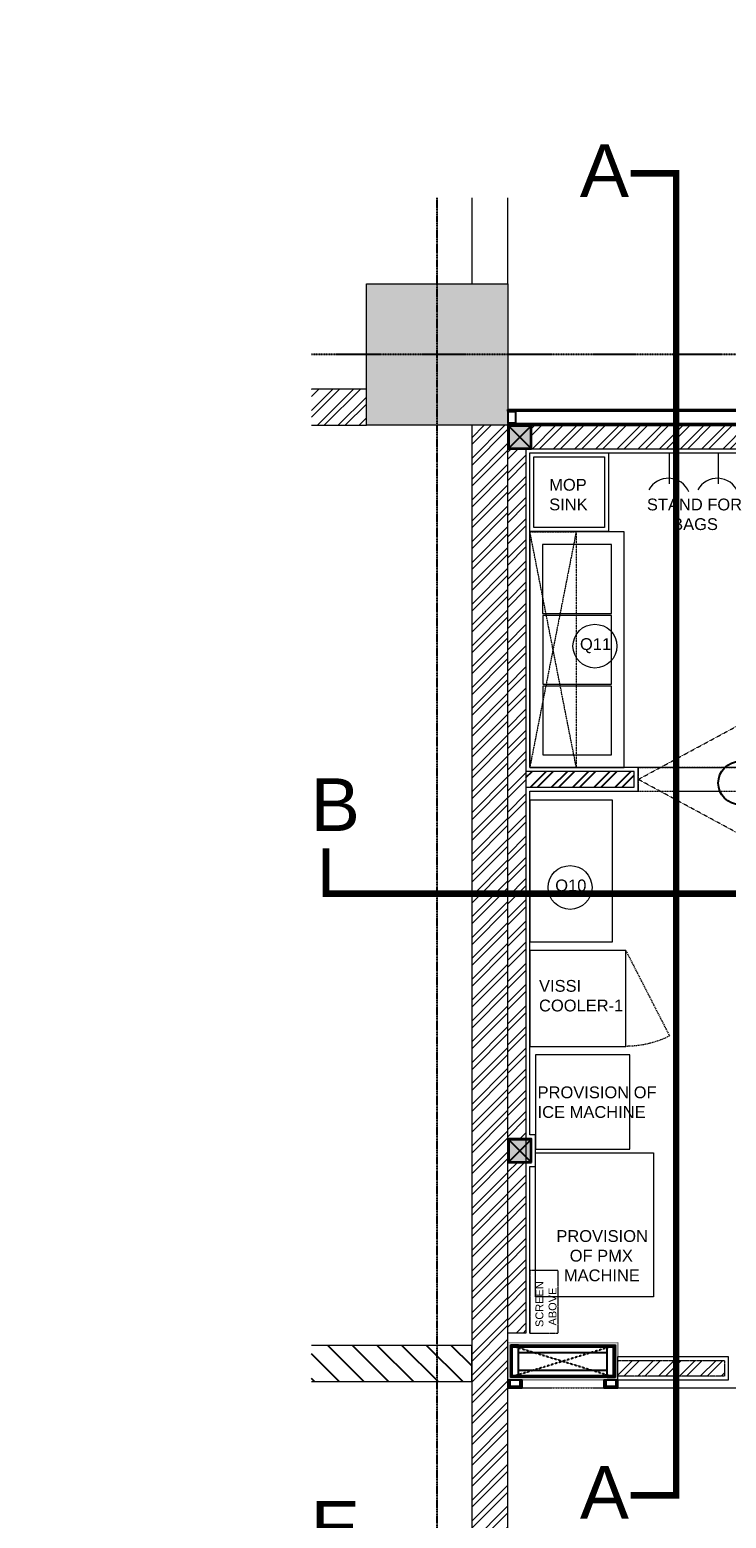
# Model space of a CAD drawing. Header units: millimetres. Extents: x -226731 to 126254, y -16359 to 60195.
# Tile 498 of 510: x -88753 to -84324, y 16488 to 25959. Entities that reach past the tile are written whole.
import ezdxf

# ---------------------------------------------------------------- set-up
doc = ezdxf.new("R2010")
doc.units = ezdxf.units.MM
doc.header["$LTSCALE"] = 0.1
doc.header["$MEASUREMENT"] = 0
for name, pattern in [('( Hidden )', [0.375, 0.25, -0.125]), ('A-FP-01 FURN EQUIP$0$A-FP-01$0$A-SP-SITE PLAN$0$DASHED4', [0.1875, 0.125, -0.0625]), ('CENTER2', [1.125, 0.75, -0.125, 0.125, -0.125]), ('DASHED', [0.75, 0.5, -0.25]), ('DASHED2', [0.375, 0.25, -0.125])]:
    doc.linetypes.add(name, pattern=pattern)
doc.layers.get('0').update_dxf_attribs({"lineweight": 5})
for name, color, linetype in [('2', 2, 'Continuous'), ('Door', 5, 'Continuous'), ('GRID-400', 8, 'CENTER2'), ('PROPOSED M.S WORK', 150, 'Continuous'), ('PROPOSED PARTITION', 150, 'Continuous'), ('SHS150X150X5', 241, 'Continuous'), ('WALL-HATCH', 207, 'Continuous')]:
    doc.layers.add(name, color=color, linetype=linetype)
for name, color, linetype, lineweight in [('8', 8, 'Continuous', 0), ('Ceiling text', 104, 'Continuous', 0), ('COLUMNS', 230, 'Continuous', 5), ('Dominos CV Raman - X base$0$I-TXT-DETAIL', 201, 'Continuous', 5), ('Dominos Jalandhar - Xbase$0$I-FURN', 25, 'Continuous', 5), ('DOORS', 181, 'Continuous', 9), ('Ele', 5, 'Continuous', 0), ('EQUIPMENT', 30, 'Continuous', 5), ('EQUIPMENTS', 30, 'Continuous', 9), ('Furniture_Finish', 200, 'Continuous', 0), ('HATCH', 9, 'Continuous', 0), ('S2-Civil plan', 5, 'Continuous', 5), ('SANITARY', 35, 'Continuous', 9), ('WALL HATCH', 253, 'Continuous', 5), ('WALLS', 1, 'Continuous', 5)]:
    doc.layers.add(name, color=color, linetype=linetype, lineweight=lineweight)
doc.layers.add('A1-GRID', color=7, linetype='CENTER2', lineweight=9, true_color=0x737373)
doc.layers.add('EQUIPMENT KIOSK', color=7, linetype='Continuous', lineweight=5, true_color=0x575757)
doc.layers.add('ZINC HATCH', color=7, linetype='Continuous', true_color=0x827064, transparency=0.8)
doc.styles.add('Dominos CV Raman - X base$0$50', font='arial.ttf', dxfattribs={"height": 75})
doc.styles.add('Dominos Jalandhar - Xbase$0$50', font='arial.ttf', dxfattribs={"height": 75})
doc.styles.get("Standard").update_dxf_attribs({"font": 'ARIALN.TTF'})
pattern_1 = [(225, (54682.03, 1397.58), (66.29126, -66.29126), []), (225, (54637.84, 1397.58), (66.29126, -66.29126), [])]

# ---------------------------------------------------------------- blocks, each defined once
blk = doc.blocks.new('*U91')
for points in [[(0, 0), (9575, 0), (9575, -10), (0, -10)], [(0, -100), (9575, -100), (9575, -90), (0, -90)]]:
    blk.add_lwpolyline(points, close=True)
at = {"color": 8}
for points in [[(0, -15), (50, -15), (50, -85), (0, -85)], [(9525, -15), (9575, -15), (9575, -85), (9525, -85)]]:
    blk.add_lwpolyline(points, close=True, dxfattribs=at)
blk = doc.blocks.new('A$C5D035AAD')
at = {"true_color": 0xeb0000}
h = blk.add_hatch(color=1, dxfattribs=at)
h.dxf.hatch_style = 1
h.paths.add_polyline_path([(-75, -75), (75, -75), (75, 75), (-75, 75)])
at = {"layer": 'SHS150X150X5', "lineweight": -3}
for p, q in [((-70, -70), (70, 70)), ((-70, 70), (70, -70))]:
    blk.add_line(p, q, dxfattribs=at)
for points in [[(-75, -75), (75, -75), (75, 75), (-75, 75)], [(-70, -70), (70, -70), (70, 70), (-70, 70)]]:
    blk.add_lwpolyline(points, close=True, dxfattribs=at)
blk = doc.blocks.new('A$C2d118bc3')
at = {"layer": 'Dominos Jalandhar - Xbase$0$I-FURN', "color": 8, "linetype": 'DASHED2', "ltscale": 12}
blk.add_line((-12.19, 0), (9.21, -10.96), dxfattribs=at)
at = {"layer": 'Dominos Jalandhar - Xbase$0$I-FURN', "color": 8}
blk.add_lwpolyline([(11.81, 0), (-12.19, 0), (-12.19, 24), (11.81, 24)], close=True, dxfattribs=at)
at = {"layer": 'Dominos Jalandhar - Xbase$0$I-FURN', "color": 8, "linetype": 'DASHED2', "ltscale": 12}
blk.add_arc((-12.62, 0), 24.43, 333.3464, 359.9994, dxfattribs=at)
blk = doc.blocks.new('A$C036B6E15')
at = {"layer": 'SANITARY', "color": 8}
for points in [[(60, 24), (0, 24), (0, 0), (60, 0)], [(3.25, 3.24), (20.75, 3.24), (20.75, 20.74), (3.25, 20.74)], [(21.25, 3.25), (38.75, 3.25), (38.75, 20.75), (21.25, 20.75)], [(39.25, 3.25), (56.75, 3.25), (56.75, 20.75), (39.25, 20.75)]]:
    blk.add_lwpolyline(points, close=True, dxfattribs=at)
blk = doc.blocks.new('A$Cde0e9a8b')
at = {"layer": 'EQUIPMENTS', "color": 8}
for points in [[(0, 459.9), (197.5, 459.9)], [(0, 148.3), (197.5, 148.3)]]:
    blk.add_lwpolyline(points, dxfattribs=at)
for centre in [(304.6, 453.9), (304.6, 142.3)]:
    blk.add_arc(centre, 142.3, 113.12622, 240.84593, dxfattribs=at)
blk = doc.blocks.new('MS-C1')
at = {"layer": 'PROPOSED M.S WORK', "lineweight": 5, "true_color": 0x545454}
h = blk.add_hatch(dxfattribs=at)
h.set_pattern_fill('ANSI33', color=251, scale=0.5)
h.set_pattern_definition([(45, (-374, 15), (-2.24506, 2.24506), []), (45, (-371.755, 15), (-2.24506, 2.24506), [1.5875, -0.79375])])
edge = h.paths.add_edge_path()
edge.add_line((-324, 65), (-374, 65))
edge.add_line((-374, 65), (-374, 15))
edge.add_line((-374, 15), (-370.4, 16.8))
edge.add_arc((-371.5, 19), 2.5, 296.56505, 360)
edge.add_line((-369, 19), (-369, 60))
edge.add_line((-369, 60), (-328, 60))
edge.add_arc((-328, 62.5), 2.5, 270, 333.43495)
edge.add_line((-325.8, 61.4), (-324, 65))
h = blk.add_hatch(dxfattribs=at)
h.set_pattern_fill('ANSI33', color=251, scale=0.5)
h.set_pattern_definition([(45, (-117.4317, -45.219), (-2.245064, 2.245064), []), (45, (-115.1867, -45.219), (-2.245064, 2.245064), [1.5875, -0.79375])])
edge = h.paths.add_edge_path()
edge.add_line((240, 65), (290, 65))
edge.add_line((290, 65), (290, 15))
edge.add_line((290, 15), (286.4, 16.8))
edge.add_arc((287.5, 19), 2.5, 180, 243.43495, ccw=False)
edge.add_line((285, 19), (285, 60))
edge.add_line((285, 60), (244, 60))
edge.add_arc((244, 62.5), 2.5, 206.56505, 270, ccw=False)
edge.add_line((241.8, 61.4), (240, 65))
h = blk.add_hatch(dxfattribs=at)
h.set_pattern_fill('ANSI33', color=251, scale=0.5)
h.set_pattern_definition([(45, (-201.4317, 31.781), (-2.245064, 2.245064), []), (45, (-199.1867, 31.781), (-2.245064, 2.245064), [1.5875, -0.79375])])
edge = h.paths.add_edge_path()
edge.add_line((-324, -138), (-374, -138))
edge.add_line((-374, -138), (-374, -88))
edge.add_line((-374, -88), (-370.4, -89.8))
edge.add_arc((-371.5, -92), 2.5, 0, 63.43495, ccw=False)
edge.add_line((-369, -92), (-369, -133))
edge.add_line((-369, -133), (-328, -133))
edge.add_arc((-328, -135.5), 2.5, 26.56505, 90, ccw=False)
edge.add_line((-325.8, -134.4), (-324, -138))
h = blk.add_hatch(dxfattribs=at)
h.set_pattern_fill('ANSI33', color=251, scale=0.5)
h.set_pattern_definition([(45, (-117.4317, 31.781), (-2.245064, 2.245064), []), (45, (-115.1867, 31.781), (-2.245064, 2.245064), [1.5875, -0.79375])])
edge = h.paths.add_edge_path()
edge.add_line((240, -138), (290, -138))
edge.add_line((290, -138), (290, -88))
edge.add_line((290, -88), (286.4, -89.8))
edge.add_arc((287.5, -92), 2.5, 116.56505, 180)
edge.add_line((285, -92), (285, -133))
edge.add_line((285, -133), (244, -133))
edge.add_arc((244, -135.5), 2.5, 90, 153.43495)
edge.add_line((241.8, -134.4), (240, -138))
at = {"layer": 'PROPOSED M.S WORK', "linetype": 'DASHED', "ltscale": 0.02}
for p, q in [((-374, 65), (290, -138)), ((290, 65), (-374, -138))]:
    blk.add_line(p, q, dxfattribs=at)
at = {"layer": 'PROPOSED M.S WORK'}
for p, q in [((-369, -128), (-369, 55)), ((-364, -128), (-364, 55)), ((-324, -128), (-324, 55)), ((240, -128), (240, 55)), ((280, -128), (280, 55)), ((285, -128), (285, 55))]:
    blk.add_line(p, q, dxfattribs=at)
for points in [[(-324, 65), (-374, 65), (-374, 15), (-370.4, 16.8, 0.284079), (-369, 19), (-369, 60), (-328, 60, 0.284079), (-325.8, 61.4), (-324, 65)], [(240, 65), (290, 65), (290, 15), (286.4, 16.8, -0.284079), (285, 19), (285, 60), (244, 60, -0.284079), (241.8, 61.4), (240, 65)], [(-324, -138), (-374, -138), (-374, -88), (-370.4, -89.8, -0.284079), (-369, -92), (-369, -133), (-328, -133, -0.284079), (-325.8, -134.4), (-324, -138)], [(240, -138), (290, -138), (290, -88), (286.4, -89.8, 0.284079), (285, -92), (285, -133), (244, -133, 0.284079), (241.8, -134.4), (240, -138)]]:
    blk.add_lwpolyline(points, format="xyb", dxfattribs=at)
blk.add_lwpolyline([(-374, 65), (290, 65), (290, -138), (-374, -138)], close=True, dxfattribs=at)
for points in [[(-369, 60), (285, 60)], [(-369, 55), (285, 55)], [(-324, 20), (240, 20)], [(-324, -93), (240, -93)], [(-369, -128), (285, -128)], [(-369, -133), (285, -133)]]:
    blk.add_lwpolyline(points, dxfattribs=at)

msp = doc.modelspace()

# ---------------------------------------------------------------- hatches: boundary and pattern name
at = {"layer": '8'}
h = msp.add_hatch(dxfattribs=at)
h.set_pattern_fill('ANSI33', color=8, scale=1.2, angle=450, style=0)
h.set_pattern_definition([(135, (-339685.12, 240701.408), (-5.38815367, -5.38815367), []), (135, (-339685.12, 240706.796), (-5.38815367, -5.38815367), [3.81, -1.905])])
h.paths.add_polyline_path([(-85012.6, 17606.3), (-85712.6, 17606.3), (-85712.6, 17367.3), (-85012.6, 17367.3)])
h.paths.add_polyline_path([(-85030.6, 17588.3), (-85030.6, 17385.3), (-85694.6, 17385.3), (-85694.6, 17588.3)], flags=16)
h = msp.add_hatch(dxfattribs=at)
h.set_pattern_fill('ANSI33', color=8, scale=1.2, angle=450, style=0)
h.set_pattern_definition([(135, (-337712.471, 239996.172), (-5.38815367, -5.38815367), []), (135, (-337712.471, 240001.56), (-5.38815367, -5.38815367), [3.81, -1.905])])
h.paths.add_polyline_path([(-85700.6, 17329.3), (-85700.6, 17367.3), (-85712.6, 17367.3), (-85712.6, 17317.3), (-85622.6, 17317.3), (-85622.6, 17367.3), (-85634.6, 17367.3), (-85634.6, 17329.3)])
h = msp.add_hatch(dxfattribs=at)
h.set_pattern_fill('ANSI33', color=8, scale=1.2, angle=450, style=0)
h.set_pattern_definition([(135, (-337102.471, 239996.172), (-5.38815367, -5.38815367), []), (135, (-337102.471, 240001.56), (-5.38815367, -5.38815367), [3.81, -1.905])])
h.paths.add_polyline_path([(-85090.6, 17329.3), (-85090.6, 17367.3), (-85102.6, 17367.3), (-85102.6, 17317.3), (-85012.6, 17317.3), (-85012.6, 17367.3), (-85024.6, 17367.3), (-85024.6, 17329.3)])
at = {"layer": 'HATCH', "ltscale": 1.2}
h = msp.add_hatch(dxfattribs=at)
h.set_pattern_fill('AR-CONC', color=8, scale=30, angle=360)
h.set_pattern_definition([(50, (54682.03, 1397.58), (215.17805, -18.82564), [22.5, -247.5]), (355, (54682.03, 1397.58), (-41.6254, 225.65764), [18, -198]), (100.45144, (54699.96, 1396.01), (173.55265, 206.832), [19.12206, -210.34263]), (46.1842, (54682.03, 1457.58), (320.1724, -49.6558), [33.75, -371.25]), (96.63564, (54708.7, 1453.44), (280.3986, 292.2356), [28.6831, -315.5141]), (351.18416, (54682.03, 1457.58), (280.3986, 292.2356), [27, -297]), (21, (54712.03, 1442.58), (179.07212, -120.78567), [22.5, -247.5]), (326, (54712.03, 1442.58), (72.9946, 217.545), [18, -198]), (71.45144, (54726.95, 1432.52), (252.0667, 96.75935), [19.12206, -210.34263]), (37.5, (54682.03, 1397.58), (3.647957, 99.868156), [0, -195.6, 0, -201, 0, -198.75]), (7.5, (54682.03, 1397.58), (78.92086, 118.32351), [0, -114.6, 0, -191.1, 0, -75.75]), (327.5, (54615.13, 1397.58), (160.14673, -6.76646), [0, -75, 0, -234, 0, -310.5]), (317.5, (54585.13, 1397.58), (174.95585, 30.0315), [0, -97.5, 0, -155.4, 0, -220.5])])
h.paths.add_polyline_path([(-74112.6, 23442.3), (-74112.6, 24342.3), (-73212.6, 24342.3), (-73212.6, 23442.3)])
h.paths.add_polyline_path([(-86612.6, 23442.3), (-86612.6, 24342.3), (-85712.6, 24342.3), (-85712.6, 23442.3)])
at = {"layer": 'S2-Civil plan', "ltscale": 100}
h = msp.add_hatch(dxfattribs=at)
h.set_pattern_fill('ANSI32', color=8, scale=250, angle=540, style=0)
h.set_pattern_definition(pattern_1)
h.paths.add_polyline_path([(-83485.4, 17492.3), (-79129.6, 17492.3), (-79129.6, 17392.3), (-83485.4, 17392.3)])
h.paths.add_polyline_path([(-85012.6, 17492.3), (-84335.8, 17492.3), (-84335.8, 17392.3), (-85012.6, 17392.3)])
at = {"layer": 'WALL HATCH', "ltscale": 100}
h = msp.add_hatch(dxfattribs=at)
h.set_pattern_fill('ANSI32', color=8, scale=250, angle=540, style=0)
h.set_pattern_definition(pattern_1)
h.paths.add_polyline_path([(-86961.9, 23672.3), (-86961.9, 23442.3), (-86612.6, 23442.3), (-86612.6, 23672.3)])
h = msp.add_hatch(dxfattribs=at)
h.set_pattern_fill('ANSI32', color=8, scale=250, angle=540, style=0)
h.set_pattern_definition(pattern_1)
h.paths.add_polyline_path([(-85942.6, 11842.3), (-85712.6, 11842.3), (-85712.6, 23442.3), (-85942.6, 23442.3)])
at = {"layer": 'WALL-HATCH'}
h = msp.add_hatch(dxfattribs=at)
h.set_pattern_fill('ANSI31', color=8, scale=35, angle=450)
h.set_pattern_definition([(135, (-31162.57, -413707.73), (-78.57724, -78.57724), [])])
h.paths.add_polyline_path([(-86961.9, 17587.3), (-86961.9, 17357.3), (-85942.6, 17357.3), (-85942.6, 17587.3)])
at = {"layer": 'ZINC HATCH', "lineweight": 0, "ltscale": 0.2}
h = msp.add_hatch(dxfattribs=at)
h.set_pattern_fill('ANSI32', color=8, scale=10, angle=360)
h.set_pattern_definition([(45, (-847678.87, -589577.89), (-67.351921, 67.351921), []), (45, (-847633.96, -589577.89), (-67.351921, 67.351921), [])])
h.paths.add_polyline_path([(-76137.6, 23442.3), (-76252.6, 23442.3), (-76252.6, 17317.3), (-76137.6, 17317.3)])
h.paths.add_polyline_path([(-85597.6, 23292.3), (-85712.6, 23292.3), (-85712.6, 18901.7), (-85597.6, 18901.7)])
h.paths.add_polyline_path([(-85597.6, 18751.7), (-85712.6, 18751.7), (-85712.6, 17692.3), (-85708.6, 17665.3), (-85597.6, 17665.3)])
h.paths.add_polyline_path([(-78804.6, 23442.3), (-85562.6, 23442.3), (-85562.6, 23292.3), (-78804.6, 23292.3)])
at = {"layer": 'ZINC HATCH'}
h = msp.add_hatch(dxfattribs=at)
h.set_pattern_fill('ANSI32', color=8, scale=10, angle=360)
h.set_pattern_definition([(45, (-929372.91, -593399.03), (-67.351921, 67.351921), []), (45, (-929328.01, -593399.03), (-67.351921, 67.351921), [])])
h.paths.add_polyline_path([(-84908.8, 21238.9), (-85597.6, 21238.9), (-85597.6, 21138.9), (-84908.8, 21138.9)])

# ---------------------------------------------------------------- linework, layer by layer
at = {"color": 8, "lineweight": 50, "ltscale": 25, "const_width": 3}
msp.add_lwpolyline([(-85712.6, 17606.3), (-85012.6, 17606.3), (-85012.6, 17367.3), (-85012.6, 17317.3), (-85102.6, 17317.3), (-85102.6, 17367.3), (-85622.6, 17367.3), (-85622.6, 17317.3), (-85712.6, 17317.3)], close=True, dxfattribs=at)
at = {"layer": '2', "color": 8}
for points in [[(-85694.6, 17588.3), (-85030.6, 17588.3), (-85030.6, 17385.3), (-85694.6, 17385.3)], [(-85712.6, 17317.3), (-85622.6, 17317.3), (-85622.6, 17367.3), (-85712.6, 17367.3)], [(-85700.6, 17329.3), (-85634.6, 17329.3), (-85634.6, 17367.3), (-85700.6, 17367.3)], [(-85102.6, 17317.3), (-85012.6, 17317.3), (-85012.6, 17367.3), (-85102.6, 17367.3)], [(-85090.6, 17329.3), (-85024.6, 17329.3), (-85024.6, 17367.3), (-85090.6, 17367.3)]]:
    msp.add_lwpolyline(points, close=True, dxfattribs=at)
at = {"layer": 'A1-GRID', "color": 8}
msp.add_lwpolyline([(-85622.6, 17317.3), (-85102.6, 17317.3)], dxfattribs=at)
at = {"layer": 'COLUMNS', "color": 8}
msp.add_lwpolyline([(-86612.6, 23442.3), (-86612.6, 24342.3), (-85712.6, 24342.3), (-85712.6, 23442.3)], close=True, dxfattribs=at)
at = {"layer": 'Dominos CV Raman - X base$0$I-TXT-DETAIL', "color": 8, "lineweight": 0, "ltscale": 100}
for centre in [(-85159.4, 22037), (-85316.9, 20501.5)]:
    msp.add_circle(centre, 139.3, dxfattribs=at)
at = {"layer": 'Door', "color": 8}
msp.add_circle((-84238.1, 21166.1), 136.5, dxfattribs=at)
at = {"layer": 'DOORS', "color": 8, "linetype": 'A-FP-01 FURN EQUIP$0$A-FP-01$0$A-SP-SITE PLAN$0$DASHED4'}
msp.add_line((-84883.8, 21263.9), (-83908.8, 21263.9), dxfattribs=at)
msp.add_lwpolyline([(-84142.6, 21589.8, -0.58315), (-84142.6, 20787.9), (-84883.8, 21188.9)], format="xyb", close=True, dxfattribs=at)
msp.add_lwpolyline([(-83908.8, 21263.9), (-84883.8, 21263.9), (-84883.8, 21113.9), (-83908.8, 21113.9)], close=True, dxfattribs=at)
at = {"layer": 'Ele', "color": 8, "linetype": 'DASHED', "ltscale": 100, "const_width": 41.9}
for points in [[(-84932.2, 25044.5), (-84642.4, 25044.5), (-84642.4, 16633.6), (-84932.2, 16633.6)], [(-72282.7, 20751), (-72282.7, 20461.2), (-86869.3, 20461.2), (-86869.3, 20751)]]:
    msp.add_lwpolyline(points, dxfattribs=at)
at = {"layer": 'EQUIPMENT', "color": 8, "linetype": 'DASHED2', "ltscale": 50}
for p, q in [((-85278.5, 22763.9), (-85572.6, 21269.5)), ((-85278.5, 21269.5), (-85572.6, 22763.9))]:
    msp.add_line(p, q, dxfattribs=at)
at = {"layer": 'EQUIPMENT', "color": 8}
for points in [[(-85072.6, 23267.3), (-85072.6, 22767.3), (-85572.6, 22767.3), (-85572.6, 23267.3)], [(-85097.6, 23242.3), (-85097.6, 22792.3), (-85547.6, 22792.3), (-85547.6, 23242.3)], [(-85572.6, 20155.9), (-85047.5, 20155.9), (-85047.5, 21056.1), (-85572.6, 21056.1)], [(-85537.6, 18836.8), (-84937.4, 18836.8), (-84937.4, 19437), (-85537.6, 19437)], [(-85537.6, 18812.3), (-84787.6, 18812.3), (-84787.6, 17897.6), (-85537.6, 17897.6)]]:
    msp.add_lwpolyline(points, close=True, dxfattribs=at)
at = {"layer": 'EQUIPMENT', "color": 8, "linetype": 'DASHED2', "ltscale": 50}
msp.add_lwpolyline([(-85278.5, 22763.9), (-85278.5, 21263.9), (-85572.6, 21263.9), (-85572.6, 22763.9)], close=True, dxfattribs=at)
at = {"layer": 'EQUIPMENT KIOSK', "color": 8, "linetype": '( Hidden )', "ltscale": 5}
msp.add_lwpolyline([(-85393.1, 17665.3), (-85393.1, 18065.3), (-85572.6, 18065.3), (-85572.6, 17665.3)], close=True, dxfattribs=at)
at = {"layer": 'Furniture_Finish', "color": 8, "lineweight": 0, "ltscale": 100}
msp.add_line((-85012.6, 17317.3), (-79129.6, 17317.3), dxfattribs=at)
at = {"layer": 'GRID-400', "color": 8, "ltscale": 0.5}
for p, q in [((-86162.6, 10716), (-86162.6, 24888.5)), ((-71214.9, 23892.3), (-86961.9, 23892.3))]:
    msp.add_line(p, q, dxfattribs=at)
at = {"layer": 'S2-Civil plan', "color": 8, "lineweight": 0}
for points in [[(-85942.6, 24888.5), (-85942.6, 24342.3), (-85712.6, 24342.3), (-85712.6, 24888.5)], [(-86961.9, 23442.3), (-86612.6, 23442.3), (-86612.6, 23672.3), (-86961.9, 23672.3)], [(-86961.9, 17357.3), (-85942.6, 17357.3), (-85942.6, 17587.3), (-86961.9, 17587.3)]]:
    msp.add_lwpolyline(points, dxfattribs=at)
msp.add_lwpolyline([(-85942.6, 23442.3), (-85942.6, 11842.3), (-85712.6, 11842.3), (-85712.6, 23442.3)], close=True, dxfattribs=at)
at = {"layer": 'S2-Civil plan', "color": 8}
for points in [[(-85562.6, 23442.3), (-85562.6, 23292.3), (-78804.6, 23292.3), (-78804.6, 23442.3)], [(-85597.6, 17665.3), (-85712.6, 17665.3), (-85712.6, 23292.3), (-85597.6, 23292.3)]]:
    msp.add_lwpolyline(points, close=True, dxfattribs=at)
msp.add_lwpolyline([(-85597.6, 21138.9), (-84908.8, 21138.9), (-84908.8, 21238.9), (-85597.6, 21238.9)], dxfattribs=at)
at = {"layer": 'S2-Civil plan', "color": 8, "linetype": 'DASHED2', "lineweight": 0, "ltscale": 5}
msp.add_lwpolyline([(-85012.6, 17492.3), (-84335.8, 17492.3), (-84335.8, 17392.3), (-85012.6, 17392.3)], close=True, dxfattribs=at)
at = {"layer": 'WALLS', "color": 8, "ltscale": 1.2}
msp.add_lwpolyline([(-85572.6, 17665.3), (-85572.6, 18726.7), (-85537.6, 18726.7), (-85537.6, 18926.7), (-85572.6, 18926.7), (-85572.6, 21113.9), (-84883.8, 21113.9), (-84883.8, 21263.9), (-85572.6, 21263.9), (-85572.6, 23267.3), (-76277.6, 23267.3)], dxfattribs=at)
msp.add_lwpolyline([(-85012.6, 17517.3), (-84310.8, 17517.3), (-84310.8, 17367.3), (-85012.6, 17367.3)], close=True, dxfattribs=at)

# ---------------------------------------------------------------- block references
at = {"color": 8}
msp.add_blockref('MS-C1', (-85320.6, 17523.3), dxfattribs=at)
at = {"layer": 'EQUIPMENT', "color": 8, "ltscale": 1.2, "rotation": 269.9999999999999}
msp.add_blockref('A$Cde0e9a8b', (-84835.1, 23267.3), dxfattribs=at)
at = {"layer": 'EQUIPMENT', "color": 8}
for name, p, xscale, yscale, zscale, rotation in [('A$C036B6E15', (-85572.6, 22763.9), 25, 25, 25, 269.9999999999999), ('A$C2d118bc3', (-84963, 19790.5), -25.39999999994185, 25.39999999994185, 25.39999999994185, 90)]:
    msp.add_blockref(name, p, dxfattribs=dict(at, xscale=xscale, yscale=yscale, zscale=zscale, rotation=rotation))
at = {"layer": 'PROPOSED PARTITION', "color": 8, "xscale": -1, "rotation": 180}
msp.add_blockref('*U91', (-85712.6, 23442.3), dxfattribs=at)
at = {"layer": 'SHS150X150X5', "color": 8, "lineweight": -3, "rotation": 90}
for p in [(-85637.6, 23367.3), (-85637.6, 18826.7)]:
    msp.add_blockref('A$C5D035AAD', p, dxfattribs=at)

# ---------------------------------------------------------------- texts
at = {"layer": 'Ceiling text', "lineweight": 0, "ltscale": 100, "char_height": 100, "width": 1741.845, "attachment_point": 7, "rotation": 0.00691, "style": 'Dominos CV Raman - X base$0$50'}
for insert in [(-136786.3, 19396.3), (-137548.3, 16696.3)]:
    msp.add_mtext('\\pi668.69193;{\\fCalibri Light|b0|i0|c0|p34;\\C106;WF-01\\P\\pi221.76886;COAL MINE 8301 ON \\P\\pi629.38424;CEILING}', dxfattribs=dict(at, insert=insert))
at = {"layer": 'Dominos CV Raman - X base$0$I-TXT-DETAIL', "color": 8, "lineweight": 0, "ltscale": 100, "insert": (-85403.1, 17492.7, 8756.2), "char_height": 75, "width": 680.393, "attachment_point": 7, "rotation": 90, "style": 'Dominos Jalandhar - Xbase$0$50'}
msp.add_mtext('\\pi182.95668; {\\H0.66667x;SCREEN\\P\\pi221.72726;ABOVE}', dxfattribs=at)
at = {"layer": 'Dominos CV Raman - X base$0$I-TXT-DETAIL', "color": 8, "lineweight": 0, "ltscale": 100, "char_height": 75, "attachment_point": 7, "style": 'Dominos Jalandhar - Xbase$0$50'}
for s, insert, width in [('MOP SINK', (-85449.9, 22899.9), 467.849), ('\\pi11.82819;STAND FOR \\P\\pi172.49497;BAGS', (-84840.5, 22774.6), 622.991), ('Q11', (-85254.2, 21991.7), 577.721), ('Q10', (-85411.6, 20456.2), 577.721), ('VISSI \\PCOOLER-1', (-85514.6, 19711.7), 1722.338), ('PROVISION OF \\PICE MACHINE', (-85523.7, 19034.3), 1722.338), ('\\pi578.40964;PROVISION \\P\\pi663.2067;OF PMX\\P\\pi626.29504;MACHINE', (-85982.7, 17995), 1722.338)]:
    msp.add_mtext(s, dxfattribs=dict(at, insert=insert, width=width))
at = {"layer": 'Ele', "color": 8, "linetype": 'DASHED', "ltscale": 100, "char_height": 335.195}
for s, insert, attachment_point in [('{\\fArial|b0|i0|c0|p34;A}', (-84942.6, 25230.6), 3), ('{\\fArial|b0|i0|c0|p34;B}', (-86966.2, 21195.8), 1), ('{\\fArial|b0|i0|c0|p34;A}', (-84942.6, 16819.6), 3), ('{\\fArial|b0|i0|c0|p34;E}', (-86966.2, 16598.1), 1)]:
    msp.add_mtext_dynamic_manual_height_columns(s, width=715.71, gutter_width=41.9, heights=[0], dxfattribs=dict(at, insert=insert, attachment_point=attachment_point))

doc.saveas('drawing.dxf')
